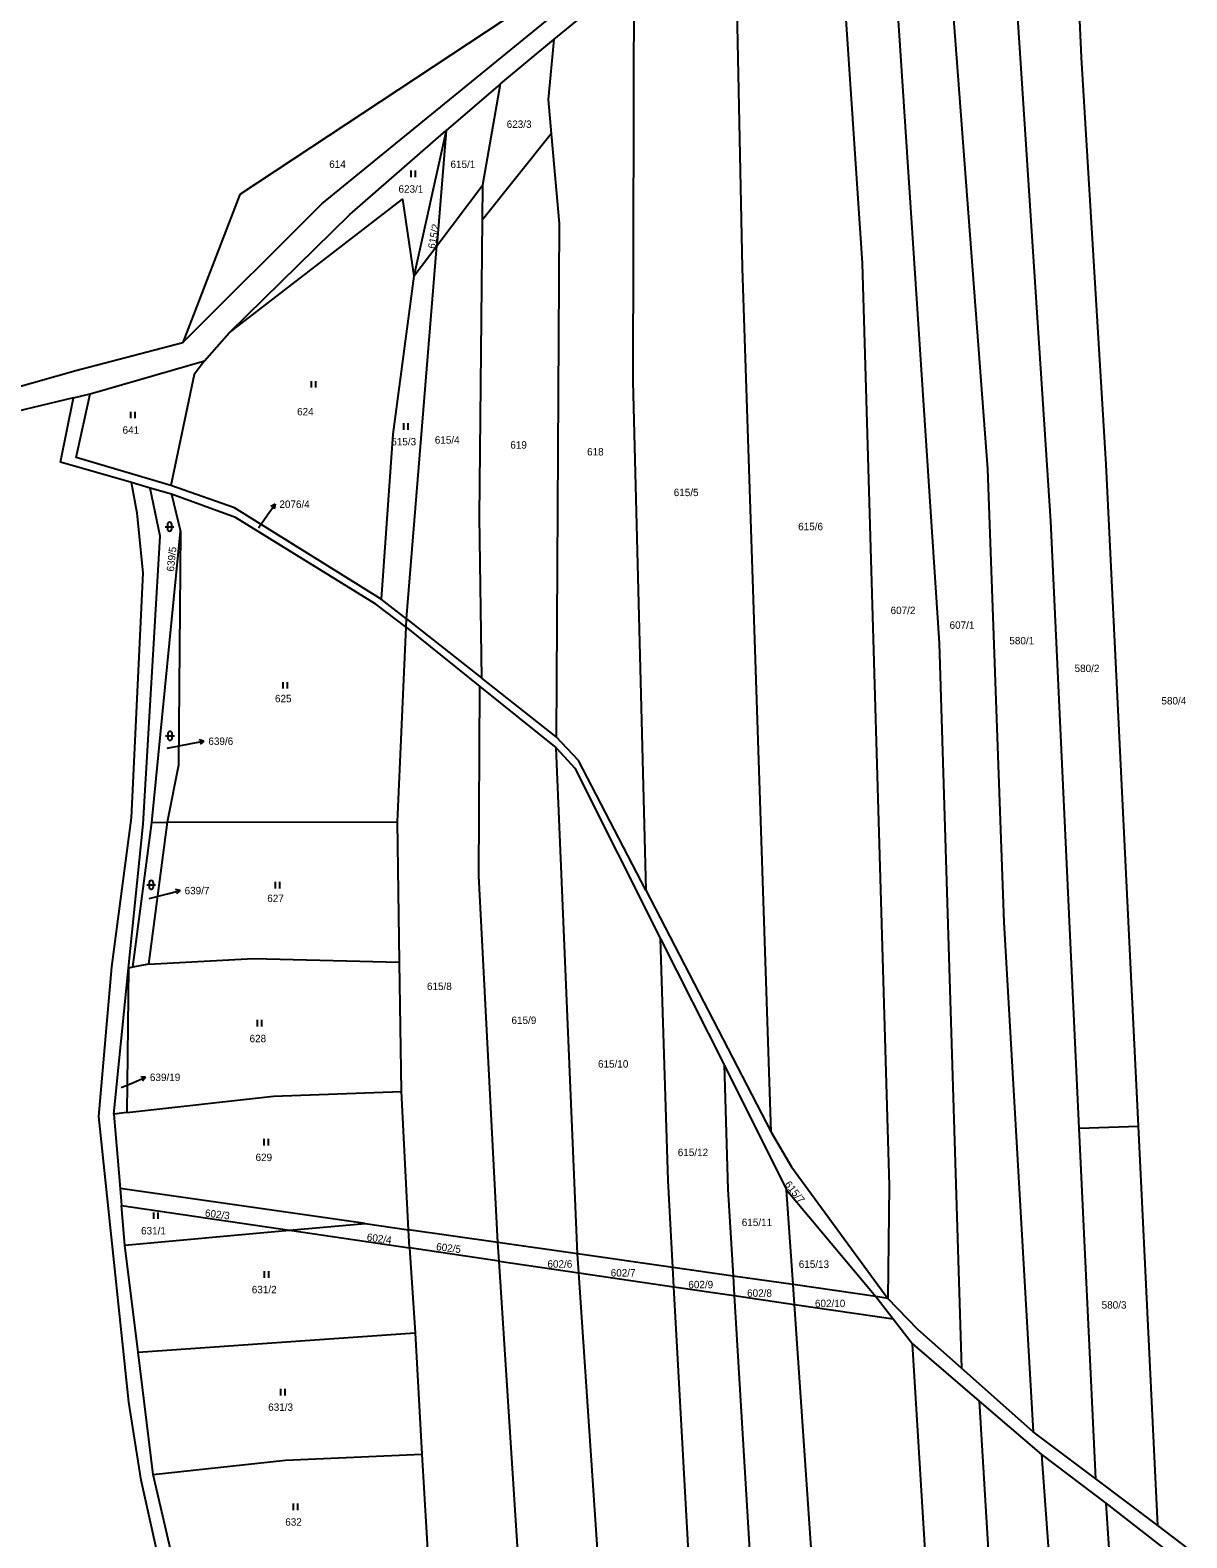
# Model space of a CAD drawing. Extents: x -776734 to -748832, y -1118122 to -976986.
# Drawn here: x -752098.9 to -751833.9, y -1112774.3 to -1112428.9 of the extents above; entities that cross this region are included whole.
import ezdxf

# ---------------------------------------------------------------- set-up
doc = ezdxf.new("R2010")
doc.units = 0
for name, color, linetype in [('KM_Hranice parcel', 7, 'Continuous'), ('KM_Parcelní čísla', 7, 'Continuous'), ('KM_Pop  PČ popisy', 7, 'Continuous'), ('KM_Značky kultur', 7, 'Continuous')]:
    doc.layers.add(name, color=color, linetype=linetype)

msp = doc.modelspace()

# ---------------------------------------------------------------- linework, layer by layer
at = {"layer": 'KM_Hranice parcel'}
for p, q in [((-751978.92, -1112431.1), (-751960.58, -1112415.93)), ((-751991.15, -1112441.22), (-751978.92, -1112431.1)), ((-751991.15, -1112441.22), (-752003.54, -1112451.95)), ((-751995.2, -1112464.39), (-751991.15, -1112441.22)), ((-752003.54, -1112451.95), (-752010.98, -1112485.32)), ((-752003.54, -1112451.95), (-752005.68, -1112478.31)), ((-751979.52, -1112452.71), (-751995.28, -1112472.4)), ((-752005.68, -1112478.31), (-751995.2, -1112464.39)), ((-751995.28, -1112472.4), (-751995.2, -1112464.39)), ((-752012.64, -1112563.81), (-752005.68, -1112478.31)), ((-752010.98, -1112485.32), (-752005.68, -1112478.31)), ((-752058.96, -1112504.69), (-752053.26, -1112498.24)), ((-752085.12, -1112512.27), (-752058.96, -1112504.69)), ((-752088.98, -1112513.19), (-752085.12, -1112512.27)), ((-752071.37, -1112533.83), (-752075.67, -1112532.58)), ((-752066.53, -1112535.23), (-752071.37, -1112533.83)), ((-752066.53, -1112535.23), (-752064.41, -1112543.76)), ((-752070.97, -1112610.42), (-752064.41, -1112543.76)), ((-752012.64, -1112563.81), (-752018.45, -1112559.31)), ((-752014.69, -1112610.3), (-752012.72, -1112565.73)), ((-752012.72, -1112565.73), (-752012.64, -1112563.81)), ((-752012.72, -1112565.73), (-751995.88, -1112579.27)), ((-752012.64, -1112563.81), (-751995.4, -1112577.39)), ((-751995.88, -1112579.27), (-751978.4, -1112593.33)), ((-751978.37, -1112590.8), (-751995.4, -1112577.39)), ((-751973.48, -1112709.28), (-751978.4, -1112593.33)), ((-752075.35, -1112643.6), (-752070.97, -1112610.42)), ((-752067.47, -1112610.41), (-752071.8, -1112642.89)), ((-752070.97, -1112610.42), (-752067.47, -1112610.41)), ((-752067.47, -1112610.41), (-752014.69, -1112610.3)), ((-752014.25, -1112642.45), (-752014.69, -1112610.3)), ((-751957.83, -1112625.96), (-751929.12, -1112681.38)), ((-751954.45, -1112637.07), (-751939.92, -1112665.94)), ((-752013.84, -1112672.12), (-752014.25, -1112642.45)), ((-752079.73, -1112677.24), (-752076.35, -1112643.8)), ((-752076.35, -1112643.8), (-752076.76, -1112676.91)), ((-752075.35, -1112643.6), (-752076.35, -1112643.8)), ((-752071.8, -1112642.89), (-752075.35, -1112643.6)), ((-751939.92, -1112665.94), (-751925.6, -1112694.58)), ((-752012.24, -1112703.74), (-752013.84, -1112672.12)), ((-752076.76, -1112676.91), (-752079.73, -1112677.24)), ((-752079.73, -1112677.24), (-752078.29, -1112694.31)), ((-751858.53, -1112680.46), (-751844.98, -1112680.04)), ((-751854.76, -1112760.83), (-751858.53, -1112680.46)), ((-751840.53, -1112771.55), (-751844.98, -1112680.04)), ((-752022.15, -1112702.32), (-752078.29, -1112694.31)), ((-752078.29, -1112694.31), (-752077.97, -1112698.23)), ((-751924.11, -1112716.32), (-751925.6, -1112694.58)), ((-751925.6, -1112694.58), (-751905.17, -1112719.03)), ((-752077.97, -1112698.23), (-752039.5, -1112703.88)), ((-752077.22, -1112707.26), (-752077.97, -1112698.23)), ((-752077.22, -1112707.26), (-752039.5, -1112703.88)), ((-752039.5, -1112703.88), (-752022.15, -1112702.32)), ((-752039.5, -1112703.88), (-752011.95, -1112707.9)), ((-752022.15, -1112702.32), (-752012.24, -1112703.74)), ((-751991.73, -1112706.69), (-752012.24, -1112703.74)), ((-752011.95, -1112707.9), (-752012.24, -1112703.74)), ((-752074.17, -1112731.78), (-752077.22, -1112707.26)), ((-751991.43, -1112710.92), (-752011.95, -1112707.9)), ((-752011.95, -1112707.9), (-752010.68, -1112727.36)), ((-751991.43, -1112710.92), (-751991.73, -1112706.69)), ((-751973.48, -1112709.28), (-751991.73, -1112706.69)), ((-751979.59, -1112896.29), (-751991.43, -1112710.92)), ((-751991.43, -1112710.92), (-751973.19, -1112713.6)), ((-751973.19, -1112713.6), (-751973.48, -1112709.28)), ((-751951.62, -1112712.4), (-751973.48, -1112709.28)), ((-751973.19, -1112713.6), (-751951.38, -1112716.81)), ((-751951.38, -1112716.81), (-751951.62, -1112712.4)), ((-751937.86, -1112714.36), (-751951.62, -1112712.4)), ((-751924.11, -1112716.32), (-751937.86, -1112714.36)), ((-751937.86, -1112714.36), (-751937.59, -1112718.84)), ((-751951.38, -1112716.81), (-751937.59, -1112718.84)), ((-751923.8, -1112720.87), (-751924.11, -1112716.32)), ((-751905.17, -1112719.03), (-751924.11, -1112716.32)), ((-751937.59, -1112718.84), (-751923.8, -1112720.87)), ((-751937.59, -1112718.84), (-751922.1, -1112975.77)), ((-751923.8, -1112720.87), (-751901.15, -1112724.2)), ((-751916.23, -1112831.13), (-751923.8, -1112720.87)), ((-751902.37, -1112719.48), (-751905.17, -1112719.03)), ((-751905.17, -1112719.03), (-751901.15, -1112724.2)), ((-751901.15, -1112724.2), (-751896.71, -1112729.93)), ((-752074.17, -1112731.78), (-752010.68, -1112727.36)), ((-752010.68, -1112727.36), (-752009.14, -1112755.16)), ((-752070.68, -1112759.83), (-752074.17, -1112731.78)), ((-751896.71, -1112729.93), (-751881.45, -1112742.99)), ((-751890.65, -1112829.96), (-751896.71, -1112729.93)), ((-751869.06, -1112750.06), (-751885.53, -1112735.47)), ((-751881.45, -1112742.99), (-751867.15, -1112755.22)), ((-751881.45, -1112742.99), (-751865.15, -1113017.98)), ((-751854.76, -1112760.83), (-751869.06, -1112750.06)), ((-752009.14, -1112755.16), (-752007.52, -1112782.73)), ((-751867.15, -1112755.22), (-751852.45, -1112766.4)), ((-752064.82, -1112785.29), (-752070.68, -1112759.83)), ((-751840.53, -1112771.55), (-751854.76, -1112760.83)), ((-751852.45, -1112766.4), (-751838.65, -1112777.17)), ((-751812.46, -1112792.75), (-751840.53, -1112771.55))]:
    msp.add_line(p, q, dxfattribs=at)
for points in [[(-751890.67, -1112382.1), (-751890.43, -1112385.68), (-751879.56, -1112529.45), (-751875.79, -1112633.29), (-751869.06, -1112750.06)], [(-751858.53, -1112680.46), (-751865.05, -1112541.38), (-751873.66, -1112409.64), (-751874.83, -1112385.55)], [(-751902.59, -1112387.18), (-751890.64, -1112569.33), (-751885.53, -1112735.47)], [(-751914.28, -1112392.16), (-751908.24, -1112482.27), (-751902.08, -1112693.67), (-751902.37, -1112719.48)], [(-751844.98, -1112680.04), (-751852.35, -1112528.46), (-751858.03, -1112435.17), (-751860.04, -1112390.71)], [(-751950.1, -1112399.95), (-752050.87, -1112466.55), (-752063.92, -1112500.51)], [(-751929.12, -1112681.38), (-751935.65, -1112483.37), (-751937.35, -1112402.01)], [(-752063.92, -1112500.51), (-752032.09, -1112468.68), (-751953.58, -1112404.62)], [(-751960.58, -1112415.93), (-751960.84, -1112509.43), (-751957.83, -1112625.96)], [(-751978.92, -1112431.1), (-751980.23, -1112444.82), (-751979.52, -1112452.71)], [(-752053.26, -1112498.24), (-752025.65, -1112471.19), (-752003.54, -1112451.95)], [(-751979.52, -1112452.71), (-751977.69, -1112473.23), (-751978.37, -1112590.8)], [(-752053.26, -1112498.24), (-752013.58, -1112467.65), (-752010.98, -1112485.32)], [(-751995.4, -1112577.39), (-751995.93, -1112540.39), (-751995.28, -1112472.4)], [(-752010.98, -1112485.32), (-752015.82, -1112521.48), (-752018.45, -1112559.31)], [(-752214.34, -1112600.7), (-752171.33, -1112535.92), (-752121.64, -1112516.26), (-752088.42, -1112506.91), (-752063.92, -1112500.51)], [(-752058.96, -1112504.69), (-752061.3, -1112507.81), (-752066.63, -1112533.24)], [(-752088.98, -1112513.19), (-752121.16, -1112520.91), (-752167.86, -1112539.28), (-752212.44, -1112605.03), (-752209.52, -1112750.86), (-752223.61, -1112788.26), (-752234.25, -1112804.07), (-752250.81, -1112841.27), (-752263.99, -1112882.1), (-752277.81, -1112971), (-752290.6, -1113007.1), (-752296.05, -1113035.48)], [(-752075.67, -1112532.58), (-752091.94, -1112527.87), (-752088.98, -1112513.19)], [(-752066.63, -1112533.24), (-752088.35, -1112526.8), (-752085.12, -1112512.27)], [(-752043.92, -1113062.85), (-752033.17, -1113016.37), (-752035.22, -1112988.95), (-752042.15, -1112867.4), (-752057.69, -1112820.67), (-752061.4, -1112815.43), (-752073.42, -1112761.09), (-752076.24, -1112743.24), (-752083.18, -1112677.79), (-752080.15, -1112643.49), (-752075.65, -1112609.4), (-752073.02, -1112553.27), (-752074.39, -1112539.6), (-752075.67, -1112532.58)], [(-752076.35, -1112643.8), (-752073.02, -1112610.84), (-752069.11, -1112544.88), (-752071.37, -1112533.83)], [(-752018.45, -1112559.31), (-752052.08, -1112538.35), (-752066.63, -1112533.24)], [(-752012.72, -1112565.73), (-752019.69, -1112560.42), (-752051.81, -1112540.6), (-752066.53, -1112535.23)], [(-752064.41, -1112543.76), (-752064.91, -1112597.33), (-752067.47, -1112610.41)], [(-751991.73, -1112706.69), (-751996.07, -1112622.66), (-751995.88, -1112579.27)], [(-751978.4, -1112593.33), (-751974.12, -1112597.97), (-751954.45, -1112637.07)], [(-751957.83, -1112625.96), (-751973.23, -1112596.24), (-751978.37, -1112590.8)], [(-751951.62, -1112712.4), (-751952.72, -1112692.5), (-751954.45, -1112637.07)], [(-752071.8, -1112642.89), (-752047.71, -1112641.62), (-752014.25, -1112642.45)], [(-751939.92, -1112665.94), (-751939.04, -1112694.45), (-751937.86, -1112714.36)], [(-752076.76, -1112676.91), (-752043.11, -1112673.12), (-752013.84, -1112672.12)], [(-751929.12, -1112681.38), (-751924.49, -1112689.35), (-751902.37, -1112719.48)], [(-751963.53, -1112894.98), (-751966.67, -1112845.78), (-751967.64, -1112796.24), (-751973.19, -1112713.6)], [(-751935.67, -1112976.41), (-751941.7, -1112892.11), (-751951.38, -1112716.81)], [(-751885.53, -1112735.47), (-751895.55, -1112726.6), (-751902.37, -1112719.48)], [(-752070.68, -1112759.83), (-752040.39, -1112756.52), (-752009.14, -1112755.16)], [(-751867.15, -1112755.22), (-751857.86, -1112883.47), (-751856.33, -1112918.09), (-751849.52, -1113078.42)], [(-751852.45, -1112766.4), (-751840.78, -1112942.97), (-751835.99, -1113051.86), (-751834.88, -1113126.91)]]:
    msp.add_lwpolyline(points, dxfattribs=at)
at = {"layer": 'KM_Pop  PČ popisy'}
for p, q in [((-752044.5, -1112539.99), (-752042.779, -1112537.532)), ((-752042.779, -1112537.532), (-752043.763, -1112538.065)), ((-752042.779, -1112537.532), (-752042.943, -1112538.639)), ((-752046.54, -1112542.91), (-752044.5, -1112539.99)), ((-752067.46, -1112593.4), (-752062, -1112592.38)), ((-752062, -1112592.38), (-752059.054, -1112591.807)), ((-752059.054, -1112591.807), (-752060.133, -1112591.507)), ((-752059.054, -1112591.807), (-752059.942, -1112592.49)), ((-752071.63, -1112627.9), (-752067.39, -1112626.8)), ((-752067.39, -1112626.8), (-752064.491, -1112626.023)), ((-752064.491, -1112626.023), (-752065.588, -1112625.799)), ((-752064.491, -1112626.023), (-752065.329, -1112626.766)), ((-752078, -1112671.18), (-752075.2, -1112670)), ((-752075.2, -1112670), (-752072.438, -1112668.827)), ((-752072.438, -1112668.827), (-752073.555, -1112668.758)), ((-752072.438, -1112668.827), (-752073.164, -1112669.68))]:
    msp.add_line(p, q, dxfattribs=at)
at = {"layer": 'KM_Značky kultur'}
for p, q in [((-752011.611, -1112462.61), (-752011.611, -1112461.11)), ((-752010.61, -1112462.61), (-752010.61, -1112461.11)), ((-752034.431, -1112510.82), (-752034.431, -1112509.32)), ((-752033.43, -1112510.82), (-752033.43, -1112509.32)), ((-752075.801, -1112517.84), (-752075.801, -1112516.34)), ((-752074.8, -1112517.84), (-752074.8, -1112516.34)), ((-752013.251, -1112520.5), (-752013.251, -1112519)), ((-752012.25, -1112520.5), (-752012.25, -1112519)), ((-752067.441, -1112542.181), (-752067.441, -1112543.182)), ((-752066.439, -1112543.182), (-752066.439, -1112542.181)), ((-752067.941, -1112542.681), (-752065.939, -1112542.681)), ((-752040.951, -1112579.79), (-752040.951, -1112578.29)), ((-752039.95, -1112579.79), (-752039.95, -1112578.29)), ((-752067.841, -1112590.601), (-752065.839, -1112590.601)), ((-752067.341, -1112590.101), (-752067.341, -1112591.102)), ((-752066.339, -1112591.102), (-752066.339, -1112590.101)), ((-752072.151, -1112624.751), (-752070.149, -1112624.751)), ((-752071.651, -1112624.251), (-752071.651, -1112625.252)), ((-752070.649, -1112625.252), (-752070.649, -1112624.251)), ((-752042.701, -1112625.56), (-752042.701, -1112624.06)), ((-752041.7, -1112625.56), (-752041.7, -1112624.06)), ((-752046.801, -1112657.19), (-752046.801, -1112655.69)), ((-752045.8, -1112657.19), (-752045.8, -1112655.69)), ((-752045.241, -1112684.43), (-752045.241, -1112682.93)), ((-752044.24, -1112684.43), (-752044.24, -1112682.93)), ((-752070.581, -1112701.29), (-752070.581, -1112699.79)), ((-752069.58, -1112701.29), (-752069.58, -1112699.79)), ((-752045.211, -1112714.76), (-752045.211, -1112713.26)), ((-752044.21, -1112714.76), (-752044.21, -1112713.26)), ((-752041.461, -1112741.7), (-752041.461, -1112740.2)), ((-752040.46, -1112741.7), (-752040.46, -1112740.2)), ((-752038.521, -1112768), (-752038.521, -1112766.5)), ((-752037.52, -1112768), (-752037.52, -1112766.5))]:
    msp.add_line(p, q, dxfattribs=at)
for centre, start, end in [((-752066.94, -1112542.1809), 0, 180), ((-752066.94, -1112543.1809), 180, 359.987886), ((-752066.84, -1112590.1009), 0, 180), ((-752066.84, -1112591.1009), 180, 359.987886), ((-752071.15, -1112624.2509), 0, 180), ((-752071.15, -1112625.2509), 180, 359.987886)]:
    msp.add_arc(centre, 0.5, start, end, dxfattribs=at)

# ---------------------------------------------------------------- texts
at = {"layer": 'KM_Parcelní čísla'}
for s, p in [('623/3', (-751989.708, -1112451.32)), ('614', (-752030.365, -1112460.48)), ('615/1', (-752002.588, -1112460.5)), ('623/1', (-752014.498, -1112466.16)), ('624', (-752037.725, -1112517.17)), ('641', (-752077.715, -1112521.39)), ('615/3', (-752016.138, -1112524.05)), ('615/4', (-752006.178, -1112523.66)), ('619', (-751988.875, -1112524.8)), ('618', (-751971.295, -1112526.37)), ('615/5', (-751951.438, -1112535.68)), ('2076/4', (-752041.78, -1112538.38)), ('615/6', (-751922.928, -1112543.49)), ('607/2', (-751901.758, -1112562.7)), ('607/1', (-751888.248, -1112566.08)), ('580/1', (-751874.548, -1112569.64)), ('580/2', (-751859.608, -1112575.99)), ('625', (-752042.795, -1112582.9)), ('580/4', (-751839.708, -1112583.41)), ('639/6', (-752058.05, -1112592.68)), ('639/7', (-752063.49, -1112626.9)), ('627', (-752044.555, -1112628.68)), ('615/8', (-752007.968, -1112648.84)), ('615/9', (-751988.608, -1112656.61)), ('628', (-752048.615, -1112660.79)), ('615/10', (-751968.787, -1112666.61)), ('639/19', (-752071.44, -1112669.68)), ('629', (-752047.245, -1112688.02)), ('615/12', (-751950.507, -1112686.88)), ('615/11', (-751935.847, -1112702.91)), ('631/1', (-752073.468, -1112704.84)), ('602/6', (-751980.368, -1112712.44)), ('615/13', (-751922.797, -1112712.49)), ('602/7', (-751965.878, -1112714.47)), ('631/2', (-752048.098, -1112718.31)), ('602/9', (-751948.098, -1112717.16)), ('602/8', (-751934.628, -1112719.12)), ('602/10', (-751919.087, -1112721.48)), ('580/3', (-751853.408, -1112721.83)), ('631/3', (-752044.348, -1112745.25)), ('632', (-752040.435, -1112771.55))]:
    msp.add_text(s, height=1.7, dxfattribs=at).set_placement(p)
for s, rotation, p in [('615/2', 80, (-752006.105, -1112479.106)), ('639/5', 84, (-752065.949, -1112553.019)), ('615/7', 308, (-751926.13, -1112693.394)), ('602/3', 353, (-752058.907, -1112700.721)), ('602/4', 351.999997, (-752021.834, -1112706.222)), ('602/5', 353, (-752005.937, -1112708.421))]:
    msp.add_text(s, height=1.7, rotation=rotation, dxfattribs=at).set_placement(p)

doc.saveas('drawing.dxf')
